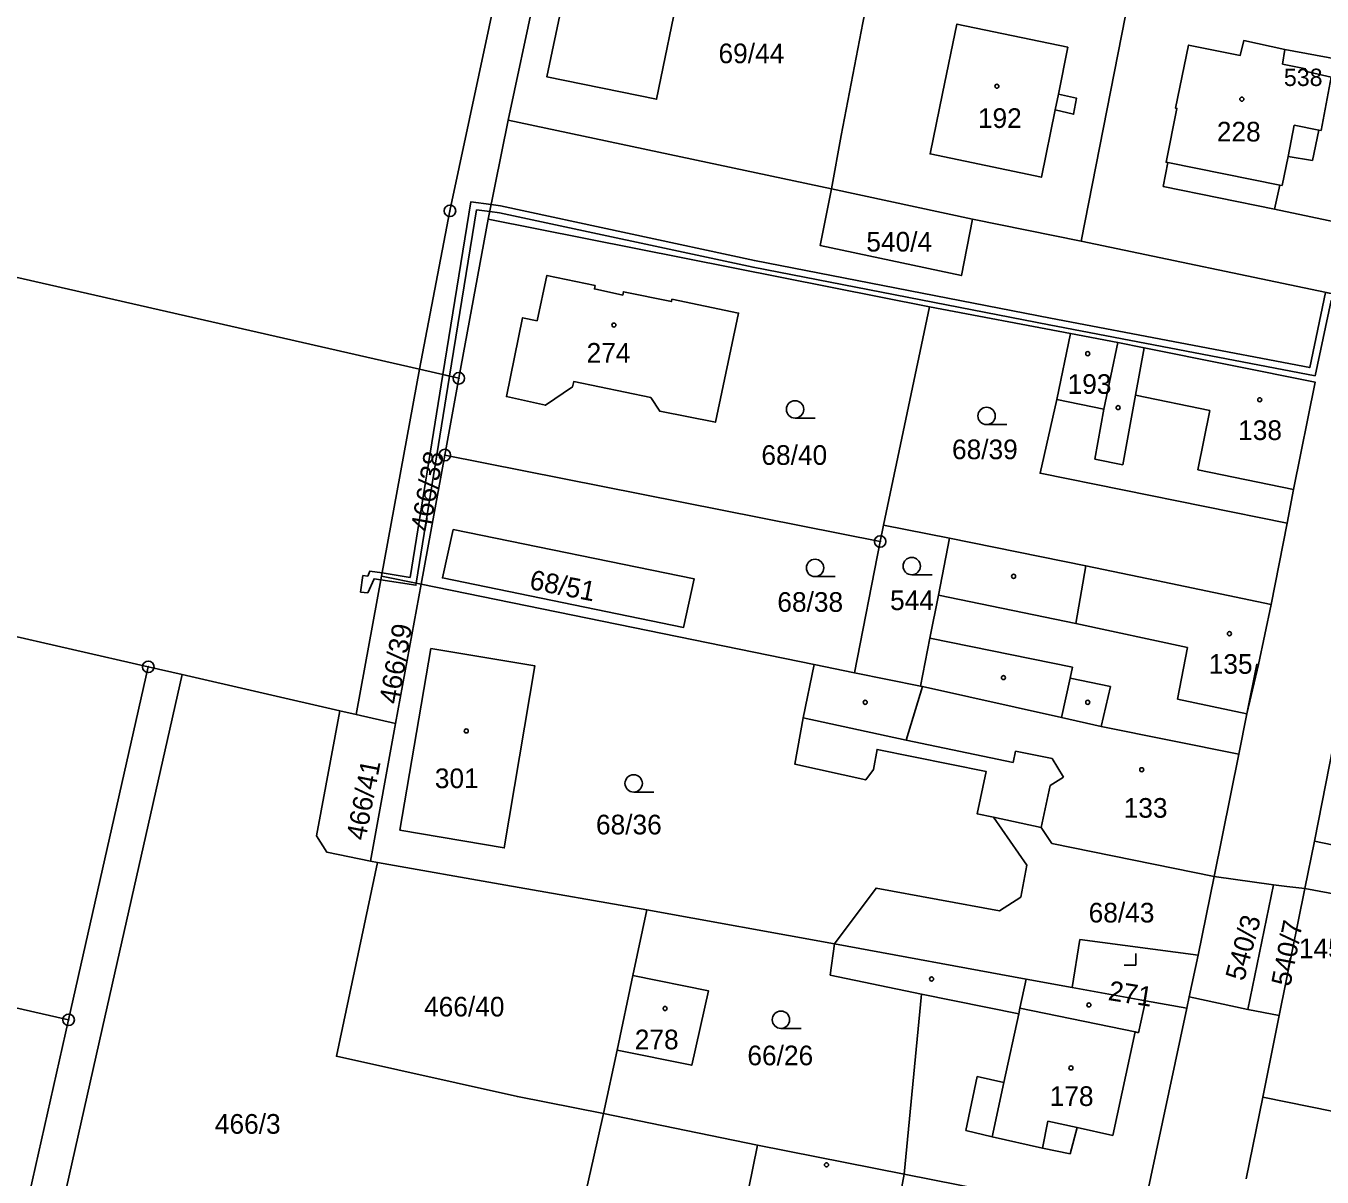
# Model space of a CAD drawing. Extents: x -758582 to -751794, y -998770 to -994350.
# Drawn here: x -756763.8 to -756651.7, y -996793.8 to -996694.2 of the extents above; entities that cross this region are included whole.
import ezdxf

# ---------------------------------------------------------------- set-up
doc = ezdxf.new("R2010")
doc.units = 0
for name, color, linetype in [('Hranice parcel', 7, 'Continuous'), ('Parcelní čísla', 7, 'Continuous'), ('Vnitřní kresba', 7, 'Continuous'), ('Věcná břemena k části', 7, 'Continuous'), ('Značky bodu BP', 7, 'Continuous'), ('Značky budov', 7, 'Continuous'), ('Značky kultur', 7, 'Continuous')]:
    doc.layers.add(name, color=color, linetype=linetype)

msp = doc.modelspace()

# ---------------------------------------------------------------- linework, layer by layer
at = {"layer": 'Hranice parcel'}
for p, q in [((-756716.78, -996677.26), (-756722.12, -996702.39)), ((-756918.95, -996680.78), (-756729.78, -996723.93)), ((-756667.91, -996689.24), (-756672.54, -996712.84)), ((-756723.85, -996710.96), (-756722.12, -996702.39)), ((-756722.12, -996702.39), (-756694.16, -996708.33)), ((-756694.16, -996708.33), (-756681.94, -996710.94)), ((-756925.61, -996710.36), (-756753.25, -996749.67)), ((-756723.85, -996710.96), (-756726.38, -996724.71)), ((-756685.67, -996718.54), (-756723.85, -996710.96)), ((-756681.94, -996710.94), (-756672.54, -996712.84)), ((-756672.54, -996712.84), (-756650.78, -996717.41)), ((-756685.67, -996718.54), (-756689.64, -996737.42)), ((-756673.48, -996720.85), (-756685.67, -996718.54)), ((-756673.48, -996720.85), (-756674.66, -996726.54)), ((-756669.37, -996721.63), (-756673.48, -996720.85)), ((-756733.07, -996741.82), (-756729.78, -996723.93)), ((-756729.78, -996723.93), (-756726.38, -996724.71)), ((-756726.38, -996724.71), (-756727.6, -996731.35)), ((-756727.6, -996731.35), (-756729.65, -996742.52)), ((-756689.94, -996738.83), (-756727.6, -996731.35)), ((-756689.94, -996738.83), (-756689.64, -996737.42)), ((-756689.64, -996737.42), (-756683.93, -996738.55)), ((-756656.1, -996744.29), (-756654.73, -996737.25)), ((-756692.15, -996750.18), (-756689.94, -996738.83)), ((-756735.27, -996753.78), (-756733.07, -996741.82)), ((-756733.07, -996741.82), (-756729.65, -996742.52)), ((-756729.65, -996742.52), (-756731.86, -996754.56)), ((-756695.64, -996749.46), (-756729.65, -996742.52)), ((-756692.15, -996750.18), (-756695.64, -996749.46)), ((-756760.14, -996780.2), (-756753.25, -996749.67)), ((-756753.25, -996749.67), (-756750.33, -996750.34)), ((-756736.68, -996753.46), (-756750.33, -996750.34)), ((-756686.46, -996751.34), (-756692.15, -996750.18)), ((-756736.68, -996753.46), (-756735.27, -996753.78)), ((-756735.27, -996753.78), (-756731.86, -996754.56)), ((-756731.86, -996754.56), (-756734.04, -996766.47)), ((-756861.67, -996757.05), (-756760.14, -996780.2)), ((-756661.04, -996767.79), (-756658.9, -996757.22)), ((-756734.04, -996766.47), (-756733.43, -996766.58)), ((-756662.42, -996774.62), (-756661.04, -996767.79)), ((-756661.04, -996767.79), (-756655.92, -996768.53)), ((-756658.13, -996779.3), (-756655.92, -996768.53)), ((-756655.41, -996779.83), (-756653.2, -996768.85)), ((-756653.2, -996768.85), (-756643.67, -996770.58)), ((-756710.11, -996770.69), (-756711.32, -996776.38)), ((-756693.89, -996773.62), (-756710.11, -996770.69)), ((-756662.42, -996774.62), (-756663.2, -996778.2)), ((-756711.32, -996776.38), (-756712.69, -996782.82)), ((-756663.2, -996778.2), (-756663.42, -996779.2)), ((-756658.13, -996779.3), (-756663.2, -996778.2)), ((-756667.35, -996797.58), (-756663.42, -996779.2)), ((-756655.41, -996779.83), (-756658.13, -996779.3)), ((-756777.8, -996858.56), (-756760.14, -996780.2)), ((-756656.83, -996786.9), (-756655.41, -996779.83)), ((-756712.69, -996782.82), (-756713.86, -996788.31)), ((-756656.83, -996786.9), (-756658.27, -996793.96)), ((-756713.86, -996788.31), (-756700.56, -996791.03)), ((-756700.56, -996791.03), (-756687.85, -996793.55)), ((-756687.85, -996793.55), (-756688.62, -996797.5)), ((-756687.85, -996793.55), (-756667.35, -996797.58))]:
    msp.add_line(p, q, dxfattribs=at)
for points in [[(-756729.78, -996723.93), (-756727.15, -996710.23), (-756719.54, -996674.6), (-756703.15, -996613.06)], [(-756689.35, -996683.93), (-756691.44, -996693.96), (-756693.31, -996703.7), (-756694.16, -996708.33)], [(-756707, -996688.28), (-756710.38, -996687.53), (-756716.19, -996686.3), (-756718.78, -996698.63), (-756709.28, -996700.58), (-756707.25, -996690.62), (-756707.59, -996690.56), (-756707, -996688.28)], [(-756673.69, -996696.07), (-756683.29, -996694.08), (-756684.54, -996700.08), (-756685.62, -996705.31), (-756675.98, -996707.33), (-756674.79, -996701.49), (-756673.21, -996701.88), (-756672.95, -996700.49), (-756674.52, -996700.14), (-756673.69, -996696.07)], [(-756646.64, -996697.79), (-756654.93, -996696.26), (-756658.48, -996695.5), (-756658.79, -996696.78), (-756663.25, -996695.89), (-756664.4, -996701.34), (-756664.26, -996701.37), (-756665.2, -996706.03), (-756665.04, -996706.06), (-756665.44, -996708.11), (-756655.82, -996710.07), (-756649.55, -996711.4)], [(-756681.94, -996710.94), (-756682.9, -996715.83), (-756695.12, -996713.23), (-756694.16, -996708.33)], [(-756707.96, -996717.88), (-756702.18, -996719.07), (-756704.19, -996728.52), (-756709, -996727.56), (-756709.78, -996726.38), (-756716.44, -996725), (-756716.56, -996725.46), (-756718.89, -996727.05), (-756722.27, -996726.3), (-756720.87, -996719.47), (-756719.61, -996719.74), (-756718.76, -996715.81), (-756714.6, -996716.7), (-756714.66, -996716.98), (-756712.2, -996717.52), (-756712.15, -996717.23), (-756707.99, -996718.07), (-756707.96, -996717.88)], [(-756669.37, -996721.63), (-756670.6, -996727.38), (-756674.66, -996726.54)], [(-756654.73, -996737.25), (-756654.19, -996734.32), (-756652.3, -996725.06), (-756667.1, -996722.09), (-756669.37, -996721.63)], [(-756674.66, -996726.54), (-756676.1, -996732.93), (-756654.73, -996737.25)], [(-756726.87, -996737.78), (-756706.02, -996742.06), (-756706.94, -996746.26), (-756727.8, -996741.98), (-756726.87, -996737.78)], [(-756683.93, -996738.55), (-756684.9, -996743.47), (-756685.64, -996747.2), (-756686.46, -996751.34)], [(-756656.1, -996744.29), (-756666.03, -996742.19), (-756672.13, -996740.94), (-756683.93, -996738.55)], [(-756658.9, -996757.22), (-756658.22, -996753.74), (-756657.2, -996749.47), (-756656.1, -996744.29)], [(-756728.82, -996748.07), (-756719.81, -996749.58), (-756722.46, -996765.33), (-756731.48, -996763.79), (-756728.82, -996748.07)], [(-756695.64, -996749.46), (-756696.6, -996754.07), (-756697.31, -996758.09), (-756691.18, -996759.45), (-756690.5, -996758.56), (-756690.2, -996756.81), (-756680.77, -996758.71), (-756681.55, -996762.38), (-756680.13, -996762.67)], [(-756750.33, -996750.34), (-756757.21, -996780.86), (-756760.91, -996797.28)], [(-756658.9, -996757.22), (-756670.82, -996754.82), (-756674.25, -996754.05), (-756686.28, -996751.36), (-756686.46, -996751.34)], [(-756734.04, -996766.47), (-756737.79, -996765.7), (-756738.71, -996764.29), (-756736.68, -996753.46)], [(-756650.76, -996756.53), (-756652.36, -996764.75), (-756653.2, -996768.85)], [(-756693.89, -996773.62), (-756690.29, -996768.81), (-756679.6, -996770.76), (-756677.77, -996769.58), (-756677.24, -996766.83), (-756680.13, -996762.67)], [(-756680.13, -996762.67), (-756676.02, -996763.56), (-756675.08, -996764.96), (-756661.04, -996767.79)], [(-756713.86, -996788.31), (-756721.32, -996786.84), (-756736.98, -996783.35), (-756733.43, -996766.58)], [(-756733.43, -996766.58), (-756722.32, -996768.54), (-756710.11, -996770.69)], [(-756655.92, -996768.53), (-756654.76, -996768.67), (-756653.2, -996768.85)], [(-756693.89, -996773.62), (-756694.26, -996776.33), (-756686.36, -996777.99), (-756687.85, -996793.55)], [(-756673.32, -996777.4), (-756677.3, -996776.67), (-756693.89, -996773.62)], [(-756673.32, -996777.4), (-756672.65, -996773.26), (-756662.42, -996774.62)], [(-756711.32, -996776.38), (-756704.8, -996777.68), (-756706.24, -996784.13), (-756712.69, -996782.82)], [(-756663.42, -996779.2), (-756666.99, -996778.56), (-756673.32, -996777.4)], [(-756629.58, -996777.21), (-756634.02, -996793.64), (-756641.72, -996792.16), (-756641.79, -996789.85), (-756650.72, -996788.12), (-756656.83, -996786.9)], [(-756713.86, -996788.31), (-756714.73, -996792.16), (-756717.88, -996806.09)], [(-756688.62, -996797.5), (-756701.34, -996794.88), (-756700.56, -996791.03)]]:
    msp.add_lwpolyline(points, dxfattribs=at)
at = {"layer": 'Vnitřní kresba'}
for p, q in [((-756654.93, -996696.26), (-756655.14, -996697.53)), ((-756655.14, -996697.53), (-756653.11, -996697.94)), ((-756653.16, -996698.16), (-756653.11, -996697.94)), ((-756650.91, -996698.68), (-756653.16, -996698.16)), ((-756651.78, -996703.27), (-756650.91, -996698.68)), ((-756674.52, -996700.14), (-756674.79, -996701.49)), ((-756654.65, -996705.52), (-756654.11, -996702.82)), ((-756652, -996703.24), (-756654.11, -996702.82)), ((-756652.54, -996705.88), (-756652, -996703.24)), ((-756651.78, -996703.27), (-756652, -996703.24)), ((-756655.16, -996708.05), (-756654.65, -996705.52)), ((-756654.65, -996705.52), (-756652.54, -996705.88)), ((-756665.04, -996706.06), (-756655.35, -996708.01)), ((-756655.35, -996708.01), (-756655.82, -996710.07)), ((-756655.35, -996708.01), (-756655.16, -996708.05)), ((-756667.84, -996726.17), (-756667.1, -996722.09)), ((-756667.84, -996726.17), (-756668.93, -996732.19)), ((-756661.43, -996727.49), (-756667.84, -996726.17)), ((-756671.36, -996731.72), (-756670.6, -996727.38)), ((-756662.46, -996732.63), (-756661.43, -996727.49)), ((-756671.36, -996731.72), (-756668.93, -996732.19)), ((-756654.19, -996734.32), (-756662.46, -996732.63)), ((-756673, -996745.92), (-756672.13, -996740.94)), ((-756673, -996745.92), (-756684.9, -996743.47)), ((-756663.36, -996747.99), (-756673, -996745.92)), ((-756685.64, -996747.2), (-756673.3, -996749.71)), ((-756664.21, -996752.47), (-756663.36, -996747.99)), ((-756657.35, -996749.44), (-756658.22, -996753.74)), ((-756657.2, -996749.47), (-756657.35, -996749.44)), ((-756673.3, -996749.71), (-756673.49, -996750.65)), ((-756687.68, -996756.02), (-756686.28, -996751.36)), ((-756674.25, -996754.05), (-756673.49, -996750.65)), ((-756670, -996751.37), (-756673.49, -996750.65)), ((-756670, -996751.37), (-756670.82, -996754.82)), ((-756658.22, -996753.74), (-756664.21, -996752.47)), ((-756696.6, -996754.07), (-756687.68, -996756.02)), ((-756687.68, -996756.02), (-756678.44, -996757.95)), ((-756678.44, -996757.95), (-756678.24, -996756.96)), ((-756678.24, -996756.96), (-756675.06, -996757.61)), ((-756675.06, -996757.61), (-756674.09, -996759.22)), ((-756674.09, -996759.22), (-756675.24, -996759.93)), ((-756675.24, -996759.93), (-756676.02, -996763.56)), ((-756643.33, -996766.6), (-756652.36, -996764.75)), ((-756677.3, -996776.67), (-756677.84, -996779.18)), ((-756677.94, -996779.69), (-756686.36, -996777.99)), ((-756667.59, -996781.33), (-756666.99, -996778.56)), ((-756677.94, -996779.69), (-756679.23, -996785.62)), ((-756677.84, -996779.18), (-756677.94, -996779.69)), ((-756667.89, -996781.24), (-756677.84, -996779.18)), ((-756669.81, -996790.19), (-756667.89, -996781.24)), ((-756667.89, -996781.24), (-756667.59, -996781.33)), ((-756682.52, -996789.78), (-756681.53, -996785.1)), ((-756681.53, -996785.1), (-756679.23, -996785.62)), ((-756679.23, -996785.62), (-756680.26, -996790.31)), ((-756680.26, -996790.31), (-756682.52, -996789.78)), ((-756675.89, -996791.29), (-756675.43, -996788.97)), ((-756672.89, -996789.52), (-756675.43, -996788.97)), ((-756672.89, -996789.52), (-756673.49, -996791.79)), ((-756669.81, -996790.19), (-756672.89, -996789.52)), ((-756680.26, -996790.31), (-756675.89, -996791.29)), ((-756673.49, -996791.79), (-756675.89, -996791.29))]:
    msp.add_line(p, q, dxfattribs=at)
at = {"layer": 'Věcná břemena k části'}
for points in [[(-756724.85, -996710.14), (-756723.71, -996710.29), (-756722.87, -996710.4), (-756700.93, -996715.11), (-756675.32, -996720.09), (-756652.31, -996724.49), (-756650.93, -996717.99), (-756650.4, -996718.05), (-756650.28, -996717.49), (-756649.64, -996714.39), (-756650.14, -996714.31), (-756650.3, -996715.08), (-756650.78, -996717.41), (-756651.4, -996717.28), (-756652.77, -996723.79), (-756675.2, -996719.51), (-756700.81, -996714.53), (-756722.77, -996709.8), (-756723.59, -996709.69), (-756725.35, -996709.46), (-756727.76, -996724.39), (-756727.18, -996724.53)], [(-756734.26, -996743.28), (-756733.71, -996742.05), (-756733.13, -996742.14), (-756730.1, -996742.61), (-756730.07, -996742.43), (-756727.18, -996724.53), (-756727.76, -996724.39), (-756730.6, -996741.93), (-756733.02, -996741.55), (-756734.07, -996741.39), (-756734.27, -996741.83), (-756734.68, -996741.78), (-756734.88, -996743.21)]]:
    msp.add_lwpolyline(points, close=True, dxfattribs=at)
at = {"layer": 'Značky bodu BP'}
for centre, radius in [((-756727.15, -996710.23), 0.5), ((-756727.15, -996710.23), 0.0303), ((-756726.38, -996724.71), 0.5), ((-756726.38, -996724.71), 0.0303), ((-756727.6, -996731.35), 0.5), ((-756727.6, -996731.35), 0.0303), ((-756689.94, -996738.83), 0.5), ((-756689.94, -996738.83), 0.0303), ((-756753.25, -996749.67), 0.5), ((-756753.25, -996749.67), 0.0303), ((-756760.14, -996780.2), 0.5), ((-756760.14, -996780.2), 0.0303)]:
    msp.add_circle(centre, radius, dxfattribs=at)
at = {"layer": 'Značky budov'}
for centre in [(-756679.84, -996699.45), (-756658.65, -996700.57), (-756712.97, -996720.11), (-756671.98, -996722.58), (-756669.35, -996727.25), (-756657.1, -996726.57), (-756678.39, -996741.84), (-756659.72, -996746.8), (-756679.27, -996750.6), (-756691.23, -996752.74), (-756671.98, -996752.74), (-756725.74, -996755.21), (-756667.31, -996758.57), (-756685.49, -996776.67), (-756708.54, -996779.22), (-756671.88, -996778.91), (-756673.43, -996784.36), (-756694.58, -996792.74)]:
    msp.add_circle(centre, 0.175, dxfattribs=at)
at = {"layer": 'Značky kultur'}
for p, q in [((-756697.3, -996728.15), (-756695.55, -996728.15)), ((-756680.73, -996728.72), (-756678.98, -996728.72)), ((-756695.57, -996741.86), (-756693.82, -996741.86)), ((-756687.2, -996741.71), (-756685.45, -996741.71)), ((-756711.26, -996760.5), (-756709.51, -996760.5)), ((-756667.82, -996775.47), (-756667.82, -996774.47)), ((-756668.82, -996775.47), (-756667.82, -996775.47)), ((-756698.52, -996780.94), (-756696.77, -996780.94))]:
    msp.add_line(p, q, dxfattribs=at)
for centre in [(-756697.3, -996727.4), (-756680.73, -996727.97), (-756695.57, -996741.11), (-756687.2, -996740.96), (-756711.26, -996759.75), (-756698.52, -996780.19)]:
    msp.add_circle(centre, 0.75, dxfattribs=at)

# ---------------------------------------------------------------- texts
at = {"layer": 'Parcelní čísla'}
for s, p in [('69/44', (-756703.92, -996697.46)), ('192', (-756681.48, -996703.06)), ('228', (-756660.81, -996704.23)), ('540/4', (-756691.13, -996713.75)), ('274', (-756715.33, -996723.36)), ('193', (-756673.72, -996726.06)), ('138', (-756658.97, -996730.05)), ('68/40', (-756700.21, -996732.2)), ('68/39', (-756683.72, -996731.71)), ('68/38', (-756698.83, -996744.91)), ('544', (-756689.08, -996744.76)), ('135', (-756661.51, -996750.27)), ('301', (-756728.46, -996760.16)), ('133', (-756668.87, -996762.72)), ('68/36', (-756714.52, -996764.16)), ('68/43', (-756671.9, -996771.78)), ('145/3', (-756653.71, -996774.87)), ('466/40', (-756729.39, -996779.91)), ('278', (-756711.16, -996782.75)), ('66/26', (-756701.42, -996784.13)), ('178', (-756675.27, -996787.65)), ('466/3', (-756747.49, -996790.05))]:
    msp.add_text(s, height=1.7, dxfattribs=at).set_placement(p)
for s, rotation, p in [('466/38', 80, (-756728.89, -996738.04)), ('68/51', 349, (-756720.35, -996742.93)), ('466/39', 80, (-756731.62, -996752.96)), ('466/41', 79, (-756734.47, -996764.75)), ('540/3', 75, (-756658.46, -996776.91)), ('540/7', 79, (-756654.45, -996777.37)), ('271', 351, (-756670.28, -996778.48))]:
    msp.add_text(s, height=1.7, rotation=rotation, dxfattribs=at).set_placement(p)
at = {"layer": 'Značky bodu BP'}
msp.add_text('538', height=1.5, dxfattribs=at).set_placement((-756655.01, -996699.43))

doc.saveas('drawing.dxf')
